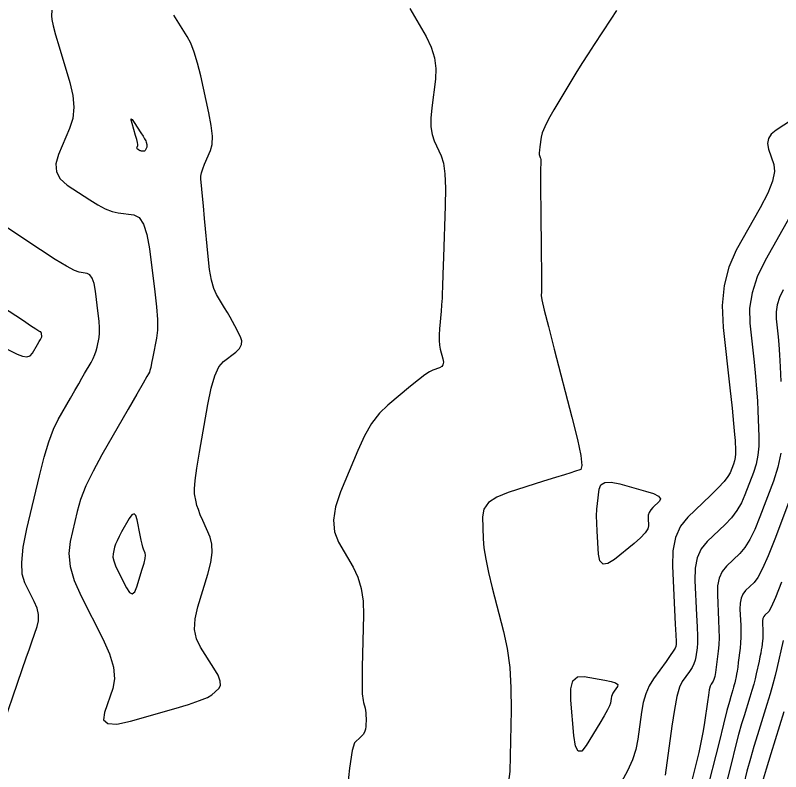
# Model space of a CAD drawing. Extents: x 2082232 to 2083549, y 592624 to 593832.
# Drawn here: x 2082963.1 to 2083014.4, y 593593.4 to 593644.1 of the extents above; entities that cross this region are included whole.
import ezdxf

# ---------------------------------------------------------------- set-up
doc = ezdxf.new("R2010")
doc.units = 0
doc.layers.add('DT_X_Contour_Major', color=7, linetype='Continuous')
doc.layers.add('DT_X_Contour_Minor', color=7, linetype='Continuous')

msp = doc.modelspace()

# ---------------------------------------------------------------- linework, layer by layer
at = {"layer": 'DT_X_Contour_Major'}
for points in [[(2083015.111, 593637.023), (2083014.085, 593636.365), (2083013.765, 593636.101), (2083013.575, 593635.802), (2083013.516, 593635.467), (2083013.586, 593635.097), (2083013.947, 593634.062), (2083013.99, 593633.59), (2083013.85, 593632.948), (2083013.526, 593632.137), (2083013.018, 593631.156), (2083011.42, 593628.316), (2083010.916, 593627.195), (2083010.603, 593625.96), (2083010.482, 593624.613), (2083010.551, 593623.153), (2083010.992, 593619.108), (2083011.138, 593617.75), (2083011.245, 593616.71), (2083011.313, 593615.986), (2083011.342, 593615.579), (2083011.368, 593614.918), (2083011.366, 593614.675), (2083011.342, 593614.439), (2083011.295, 593614.212), (2083011.225, 593613.994), (2083011.008, 593613.422), (2083010.865, 593613.166), (2083010.6, 593612.828), (2083010.211, 593612.407), (2083009.7, 593611.903), (2083008.174, 593610.45), (2083007.68, 593609.835), (2083007.344, 593609.083), (2083007.164, 593608.193), (2083007.141, 593607.165), (2083007.289, 593604.238), (2083007.337, 593603.271), (2083007.369, 593602.564), (2083007.386, 593602.117), (2083007.386, 593601.931), (2083007.368, 593601.781), (2083007.323, 593601.677), (2083007.2, 593601.476), (2083007, 593601.18), (2083006.724, 593600.787), (2083005.883, 593599.613), (2083005.596, 593599.142), (2083005.364, 593598.613), (2083005.189, 593598.026), (2083005.07, 593597.379), (2083004.827, 593595.575), (2083004.69, 593594.889), (2083004.461, 593594.183), (2083004.139, 593593.458), (2083003.726, 593592.713)], [(2083014.553, 593602.18), (2083014.144, 593600.315), (2083014.029, 593599.831), (2083013.879, 593599.267), (2083013.693, 593598.623), (2083013.472, 593597.9), (2083012.834, 593595.864), (2083012.597, 593595.086), (2083012.366, 593594.279), (2083012.139, 593593.443), (2083011.917, 593592.579)]]:
    msp.add_lwpolyline(points, dxfattribs=at)
at = {"layer": 'DT_X_Contour_Minor'}
for points in [[(2082965.58, 593644.393), (2082965.553, 593644.015), (2082965.578, 593643.779), (2082965.672, 593643.355), (2082965.836, 593642.743), (2082966.07, 593641.943), (2082966.786, 593639.56), (2082966.986, 593638.696), (2082967.05, 593637.894), (2082966.976, 593637.152), (2082966.766, 593636.471), (2082966.023, 593634.736), (2082965.85, 593634.12), (2082965.889, 593633.573), (2082966.14, 593633.095), (2082966.602, 593632.686), (2082968.117, 593631.688), (2082968.662, 593631.354), (2082969.162, 593631.1), (2082969.618, 593630.927), (2082970.028, 593630.833), (2082971.062, 593630.692), (2082971.418, 593630.51), (2082971.713, 593630.071), (2082971.945, 593629.374), (2082972.115, 593628.42), (2082972.486, 593625.531), (2082972.597, 593624.525), (2082972.651, 593623.672), (2082972.647, 593622.974), (2082972.586, 593622.429), (2082972.347, 593621.183), (2082972.266, 593620.768), (2082972.2, 593620.46), (2082972.151, 593620.258), (2082972.119, 593620.162), (2082972.053, 593620.049), (2082971.949, 593619.868), (2082971.687, 593619.413), (2082971.268, 593618.682), (2082970.69, 593617.676), (2082968.939, 593614.626), (2082968.343, 593613.531), (2082967.866, 593612.533), (2082967.508, 593611.633), (2082967.271, 593610.829), (2082966.797, 593608.816), (2082966.71, 593608.022), (2082966.804, 593607.148), (2082967.08, 593606.195), (2082967.538, 593605.163), (2082968.999, 593602.305), (2082969.452, 593601.292), (2082969.715, 593600.397), (2082969.787, 593599.62), (2082969.669, 593598.961), (2082969.101, 593597.36), (2082969.051, 593596.874), (2082969.326, 593596.616), (2082969.926, 593596.585), (2082970.852, 593596.782), (2082973.756, 593597.613), (2082974.731, 593597.905), (2082975.478, 593598.158), (2082975.998, 593598.373), (2082976.289, 593598.549), (2082976.762, 593598.967), (2082976.875, 593599.17), (2082976.858, 593599.465), (2082976.712, 593599.852), (2082976.436, 593600.331), (2082975.527, 593601.731), (2082975.261, 593602.293), (2082975.143, 593602.93), (2082975.174, 593603.642), (2082975.354, 593604.428), (2082976.031, 593606.625), (2082976.23, 593607.398), (2082976.32, 593608.07), (2082976.301, 593608.639), (2082976.174, 593609.107), (2082975.687, 593610.22)], [(2082975.687, 593610.22), (2082975.522, 593610.61), (2082975.394, 593610.947), (2082975.301, 593611.231), (2082975.244, 593611.462), (2082975.14, 593612.005), (2082975.132, 593612.333), (2082975.185, 593612.909), (2082975.301, 593613.734), (2082975.479, 593614.807), (2082976.036, 593618), (2082976.258, 593619.077), (2082976.504, 593619.915), (2082976.776, 593620.513), (2082977.072, 593620.871), (2082977.897, 593621.506), (2082978.149, 593621.749), (2082978.288, 593622.001), (2082978.313, 593622.262), (2082978.225, 593622.532), (2082977.839, 593623.265), (2082977.687, 593623.546), (2082977.521, 593623.842), (2082977.342, 593624.151), (2082977.148, 593624.474), (2082976.613, 593625.354), (2082976.427, 593625.762), (2082976.269, 593626.324), (2082976.141, 593627.041), (2082976.041, 593627.912), (2082975.814, 593630.443), (2082975.737, 593631.293), (2082975.677, 593631.946), (2082975.633, 593632.403), (2082975.606, 593632.662), (2082975.556, 593633.091), (2082975.558, 593633.274), (2082975.602, 593633.502), (2082975.688, 593633.774), (2082975.815, 593634.091), (2082976.212, 593634.996), (2082976.317, 593635.408), (2082976.333, 593635.968), (2082976.261, 593636.675), (2082976.101, 593637.529), (2082975.556, 593640.001), (2082975.345, 593640.862), (2082975.123, 593641.59), (2082974.889, 593642.184), (2082974.644, 593642.646), (2082973.973, 593643.698), (2082973.752, 593644.07)], [(2082989.565, 593644.511), (2082990.642, 593642.633), (2082990.984, 593641.927), (2082991.202, 593641.216), (2082991.296, 593640.501), (2082991.267, 593639.781), (2082991.022, 593637.855), (2082990.964, 593637.176), (2082990.974, 593636.583), (2082991.05, 593636.075), (2082991.193, 593635.653), (2082991.665, 593634.643), (2082991.814, 593634.15), (2082991.908, 593633.428), (2082991.946, 593632.478), (2082991.929, 593631.299), (2082991.808, 593627.85), (2082991.769, 593626.716), (2082991.741, 593625.9), (2082991.724, 593625.402), (2082991.719, 593625.223), (2082991.719, 593625.168), (2082991.715, 593625.095), (2082991.701, 593624.916), (2082991.678, 593624.632), (2082991.646, 593624.242), (2082991.548, 593623.063), (2082991.523, 593622.646), (2082991.524, 593622.278), (2082991.55, 593621.961), (2082991.6, 593621.694), (2082991.769, 593621.047), (2082991.803, 593620.828), (2082991.778, 593620.655), (2082991.695, 593620.528), (2082991.553, 593620.448), (2082991.095, 593620.295), (2082990.874, 593620.185), (2082990.551, 593619.97), (2082990.128, 593619.651), (2082989.605, 593619.226), (2082988.074, 593617.956), (2082987.518, 593617.408), (2082986.998, 593616.719), (2082986.514, 593615.887), (2082986.065, 593614.914), (2082984.917, 593612.131), (2082984.586, 593611.138), (2082984.454, 593610.249), (2082984.521, 593609.462), (2082984.787, 593608.778), (2082985.763, 593607.092), (2082986.08, 593606.417), (2082986.3, 593605.656), (2082986.424, 593604.808), (2082986.45, 593603.875), (2082986.392, 593601.272), (2082986.374, 593600.399), (2082986.362, 593599.732), (2082986.357, 593599.272), (2082986.359, 593599.017), (2082986.373, 593598.614), (2082986.383, 593598.464), (2082986.4, 593598.317), (2082986.425, 593598.171), (2082986.458, 593598.028), (2082986.557, 593597.649), (2082986.588, 593597.499), (2082986.61, 593597.335), (2082986.621, 593597.157), (2082986.622, 593596.964), (2082986.61, 593596.43), (2082986.586, 593596.236), (2082986.523, 593596.054), (2082986.422, 593595.884), (2082986.282, 593595.727), (2082985.857, 593595.323), (2082985.69, 593594.826), (2082985.507, 593593.636), (2082985.308, 593591.754)], [(2083003.391, 593644.381), (2083003.017, 593643.787), (2083001.907, 593642.112), (2083001.493, 593641.478), (2083001.083, 593640.834), (2083000.677, 593640.179), (2083000.274, 593639.514), (2082999.206, 593637.726), (2082998.852, 593637.108), (2082998.59, 593636.597), (2082998.42, 593636.192), (2082998.343, 593635.893), (2082998.26, 593635.237), (2082998.235, 593635.016), (2082998.223, 593634.846), (2082998.224, 593634.727), (2082998.238, 593634.658), (2082998.293, 593634.541), (2082998.31, 593634.484), (2082998.321, 593634.401), (2082998.325, 593634.292), (2082998.323, 593634.156), (2082998.309, 593633.758), (2082998.306, 593633.483), (2082998.308, 593632.954), (2082998.314, 593632.173), (2082998.325, 593631.139), (2082998.361, 593628.046), (2082998.372, 593627.019), (2082998.377, 593626.259), (2082998.378, 593625.767), (2082998.372, 593625.542), (2082998.352, 593625.297), (2082998.401, 593625.004), (2082998.563, 593624.307), (2082998.839, 593623.206), (2082999.227, 593621.702), (2083000.414, 593617.153), (2083000.785, 593615.654), (2083001.006, 593614.569), (2083001.077, 593613.897), (2083001, 593613.639), (2083000.593, 593613.503), (2083000.349, 593613.424), (2082999.921, 593613.288), (2082999.31, 593613.095), (2082998.515, 593612.846), (2082996.151, 593612.106), (2082995.378, 593611.795), (2082994.831, 593611.416), (2082994.511, 593610.97), (2082994.417, 593610.457), (2082994.467, 593608.999), (2082994.52, 593608.383), (2082994.638, 593607.631), (2082994.824, 593606.741), (2082995.076, 593605.715), (2082995.836, 593602.794), (2082996.081, 593601.643), (2082996.247, 593600.38), (2082996.332, 593599.006), (2082996.338, 593597.519), (2082996.246, 593593.407), (2082996.062, 593591.912)], [(2082970.952, 593636.806), (2082970.895, 593637.034), (2082970.901, 593637.123), (2082970.97, 593637.073), (2082971.103, 593636.884), (2082971.542, 593636.195), (2082971.688, 593635.961), (2082971.796, 593635.778), (2082971.866, 593635.644), (2082971.898, 593635.559), (2082971.933, 593635.401), (2082971.941, 593635.342), (2082971.941, 593635.286), (2082971.932, 593635.231), (2082971.913, 593635.178), (2082971.852, 593635.04), (2082971.827, 593634.995), (2082971.795, 593634.965), (2082971.757, 593634.949), (2082971.713, 593634.949), (2082971.588, 593634.966), (2082971.542, 593634.974), (2082971.499, 593634.987), (2082971.459, 593635.005), (2082971.421, 593635.026), (2082971.324, 593635.09), (2082971.294, 593635.117), (2082971.278, 593635.147), (2082971.276, 593635.182), (2082971.287, 593635.222), (2082971.334, 593635.333), (2082971.339, 593635.407), (2082971.316, 593635.544), (2082971.267, 593635.746), (2082971.191, 593636.012), (2082970.952, 593636.806)], [(2082962.359, 593596.653), (2082963.28, 593599.326), (2082963.6, 593600.251), (2082963.866, 593601.021), (2082964.081, 593601.635), (2082964.242, 593602.094), (2082964.604, 593603.112), (2082964.693, 593603.504), (2082964.688, 593603.918), (2082964.59, 593604.352), (2082964.398, 593604.807), (2082963.763, 593606.05), (2082963.593, 593606.625), (2082963.562, 593607.417), (2082963.67, 593608.427), (2082963.915, 593609.655), (2082964.754, 593613.218), (2082965.069, 593614.455), (2082965.382, 593615.494), (2082965.694, 593616.334), (2082966.006, 593616.975), (2082966.836, 593618.42), (2082967.128, 593618.929), (2082967.382, 593619.371), (2082967.599, 593619.747), (2082967.778, 593620.057), (2082968.205, 593620.794), (2082968.351, 593621.066), (2082968.469, 593621.329), (2082968.558, 593621.585), (2082968.619, 593621.832), (2082968.743, 593622.48), (2082968.775, 593622.763), (2082968.776, 593623.125), (2082968.749, 593623.568), (2082968.691, 593624.091), (2082968.498, 593625.591), (2082968.41, 593626.087), (2082968.289, 593626.449), (2082968.136, 593626.678), (2082967.951, 593626.772), (2082967.414, 593626.845), (2082967.1, 593626.96), (2082966.562, 593627.249), (2082965.799, 593627.712), (2082964.812, 593628.35), (2082961.88, 593630.282)], [(2083015.024, 593630.596), (2083013.358, 593627.636), (2083012.825, 593626.541), (2083012.475, 593625.478), (2083012.307, 593624.446), (2083012.323, 593623.445), (2083012.609, 593620.818), (2083012.706, 593619.875), (2083012.783, 593619.017), (2083012.839, 593618.245), (2083012.875, 593617.557), (2083012.943, 593615.836), (2083012.939, 593615.201), (2083012.875, 593614.589), (2083012.753, 593613.998), (2083012.57, 593613.428), (2083012.005, 593611.94), (2083011.763, 593611.397), (2083011.461, 593610.886), (2083011.098, 593610.407), (2083010.675, 593609.96), (2083009.466, 593608.809), (2083009.075, 593608.322), (2083008.808, 593607.727), (2083008.666, 593607.021), (2083008.648, 593606.207), (2083008.765, 593603.89), (2083008.8, 593603.101), (2083008.817, 593602.472), (2083008.816, 593602.004), (2083008.797, 593601.696), (2083008.723, 593601.09), (2083008.675, 593600.859), (2083008.589, 593600.62), (2083008.463, 593600.373), (2083008.298, 593600.119), (2083007.806, 593599.432), (2083007.624, 593599.052), (2083007.446, 593598.428), (2083007.273, 593597.561), (2083007.105, 593596.449), (2083006.662, 593593.16)], [(2083014.572, 593625.668), (2083014.326, 593625.164), (2083014.165, 593624.674), (2083014.088, 593624.199), (2083014.095, 593623.738), (2083014.227, 593622.528), (2083014.275, 593622), (2083014.322, 593621.325), (2083014.366, 593620.503), (2083014.408, 593619.534)], [(2082964.8, 593622.857), (2082964.718, 593622.904), (2082964.503, 593623.041), (2082964.155, 593623.268), (2082963.673, 593623.584), (2082962.211, 593624.548)], [(2082962.228, 593621.866), (2082963.262, 593621.363), (2082963.617, 593621.225), (2082963.907, 593621.189), (2082964.132, 593621.256), (2082964.291, 593621.423), (2082964.63, 593622.007), (2082964.741, 593622.201), (2082964.822, 593622.344), (2082964.872, 593622.438), (2082964.891, 593622.481), (2082964.9, 593622.53), (2082964.902, 593622.551), (2082964.902, 593622.578), (2082964.9, 593622.611), (2082964.896, 593622.651), (2082964.882, 593622.763), (2082964.875, 593622.801), (2082964.866, 593622.828), (2082964.854, 593622.845), (2082964.84, 593622.852), (2082964.8, 593622.857)], [(2083014.409, 593614.738), (2083014.21, 593613.783), (2083013.916, 593612.863), (2083013.003, 593610.457), (2083012.661, 593609.628), (2083012.322, 593608.945), (2083011.985, 593608.407), (2083011.649, 593608.016), (2083010.758, 593607.168), (2083010.47, 593606.809), (2083010.273, 593606.37), (2083010.168, 593605.85), (2083010.155, 593605.25), (2083010.241, 593603.541), (2083010.264, 593602.93), (2083010.266, 593602.38), (2083010.247, 593601.891), (2083010.208, 593601.462), (2083010.078, 593600.399), (2083010.028, 593600.041), (2083009.978, 593599.763), (2083009.926, 593599.567), (2083009.872, 593599.451), (2083009.729, 593599.251), (2083009.673, 593599.121), (2083009.614, 593598.881), (2083009.55, 593598.53), (2083009.483, 593598.07), (2083009.298, 593596.696), (2083009.208, 593596.128), (2083009.077, 593595.455), (2083008.904, 593594.677), (2083008.691, 593593.794), (2083008.068, 593591.298)], [(2083002.234, 593612.311), (2083002.354, 593612.601), (2083002.623, 593612.758), (2083003.043, 593612.781), (2083003.612, 593612.67), (2083005.331, 593612.196), (2083005.873, 593612.02), (2083006.213, 593611.849), (2083006.35, 593611.682), (2083006.283, 593611.52), (2083005.835, 593611.094), (2083005.69, 593610.93), (2083005.588, 593610.757), (2083005.531, 593610.577), (2083005.519, 593610.388), (2083005.545, 593609.874), (2083005.492, 593609.656), (2083005.313, 593609.385), (2083005.008, 593609.062), (2083004.577, 593608.687), (2083003.26, 593607.618), (2083002.823, 593607.339), (2083002.501, 593607.304), (2083002.293, 593607.513), (2083002.199, 593607.965), (2083002.1, 593609.497), (2083002.074, 593610.044), (2083002.067, 593610.537), (2083002.081, 593610.975), (2083002.116, 593611.359), (2083002.234, 593612.311)], [(2083015.261, 593612.297), (2083014, 593608.975), (2083013.559, 593607.859), (2083013.183, 593607.003), (2083012.871, 593606.408), (2083012.624, 593606.073), (2083012.05, 593605.527), (2083011.865, 593605.296), (2083011.738, 593605.013), (2083011.671, 593604.679), (2083011.662, 593604.292), (2083011.718, 593603.192), (2083011.731, 593602.787), (2083011.727, 593602.397), (2083011.708, 593602.021), (2083011.673, 593601.66), (2083011.557, 593600.717), (2083011.515, 593600.393), (2083011.479, 593600.128), (2083011.447, 593599.922), (2083011.419, 593599.776), (2083011.351, 593599.466), (2083011.322, 593599.343), (2083011.285, 593599.205), (2083011.242, 593599.053), (2083011.191, 593598.886), (2083011.046, 593598.423), (2083010.957, 593598.103), (2083010.797, 593597.49), (2083010.566, 593596.585), (2083010.265, 593595.386), (2083009.369, 593591.8)], [(2082970.58, 593605.709), (2082970.781, 593605.404), (2082970.964, 593605.314), (2082971.129, 593605.438), (2082971.276, 593605.776), (2082971.641, 593606.963), (2082971.756, 593607.364), (2082971.826, 593607.678), (2082971.851, 593607.905), (2082971.832, 593608.044), (2082971.72, 593608.3), (2082971.674, 593608.431), (2082971.621, 593608.633), (2082971.56, 593608.906), (2082971.491, 593609.25), (2082971.297, 593610.262), (2082971.209, 593610.552), (2082971.091, 593610.663), (2082970.944, 593610.596), (2082970.767, 593610.35), (2082970.254, 593609.457), (2082970.08, 593609.142), (2082969.945, 593608.867), (2082969.847, 593608.633), (2082969.787, 593608.44), (2082969.678, 593607.978), (2082969.669, 593607.774), (2082969.723, 593607.512), (2082969.839, 593607.189), (2082970.018, 593606.807), (2082970.58, 593605.709)], [(2083014.457, 593606.089), (2083014.044, 593605.061), (2083013.758, 593604.408), (2083013.598, 593604.129), (2083013.342, 593603.886), (2083013.26, 593603.783), (2083013.203, 593603.656), (2083013.173, 593603.507), (2083013.169, 593603.335), (2083013.194, 593602.844), (2083013.2, 593602.663), (2083013.198, 593602.489), (2083013.19, 593602.321), (2083013.174, 593602.16), (2083013.122, 593601.739), (2083013.096, 593601.561), (2083013.059, 593601.345), (2083013.008, 593601.089), (2083012.946, 593600.795), (2083012.762, 593599.958), (2083012.684, 593599.625), (2083012.586, 593599.253), (2083012.468, 593598.842), (2083012.331, 593598.393), (2083011.94, 593597.144), (2083011.777, 593596.595), (2083011.581, 593595.885), (2083011.352, 593595.014), (2083011.091, 593593.982), (2083010.35, 593591.017)], [(2083000.34, 593598.186), (2083000.337, 593598.953), (2083000.484, 593599.474), (2083000.779, 593599.75), (2083001.224, 593599.781), (2083002.607, 593599.537), (2083003.05, 593599.441), (2083003.342, 593599.339), (2083003.483, 593599.229), (2083003.472, 593599.111), (2083003.241, 593598.789), (2083003.163, 593598.668), (2083003.103, 593598.548), (2083003.06, 593598.428), (2083003.035, 593598.308), (2083002.993, 593597.99), (2083002.936, 593597.816), (2083002.799, 593597.533), (2083002.581, 593597.14), (2083002.282, 593596.638), (2083001.378, 593595.153), (2083001.072, 593594.776), (2083000.831, 593594.762), (2083000.656, 593595.108), (2083000.546, 593595.816), (2083000.34, 593598.186)], [(2083014.612, 593597.407), (2083013.728, 593594.584), (2083013.418, 593593.577), (2083013.15, 593592.674)]]:
    msp.add_lwpolyline(points, dxfattribs=at)

doc.saveas('drawing.dxf')
